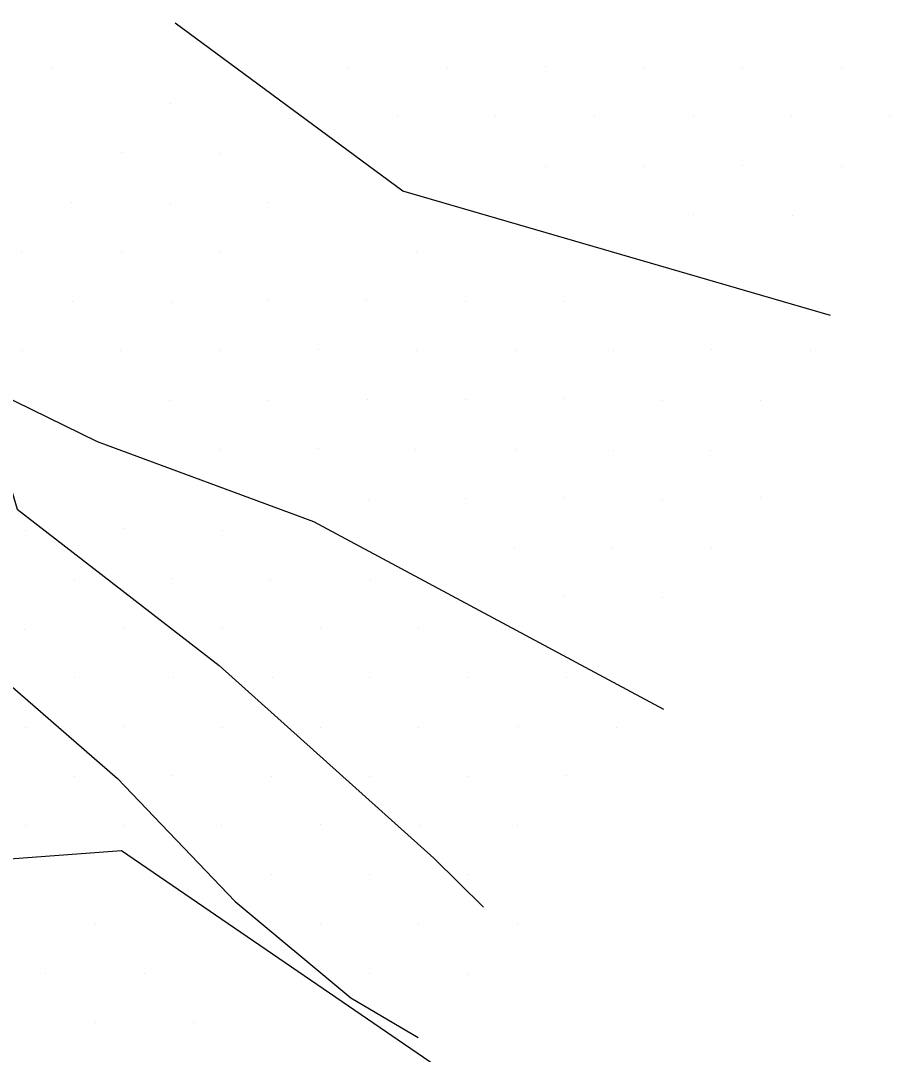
# Model space of a CAD drawing. Extents: x 1602514 to 1609837, y 863887 to 871157.
# Drawn here: x 1606945.2 to 1607132.4, y 865266.2 to 865488.8 of the extents above; entities that cross this region are included whole.
import ezdxf

# ---------------------------------------------------------------- set-up
doc = ezdxf.new("R2010")
doc.units = 0
for name, color, linetype in [('Survey-Entrances', 7, 'Continuous'), ('Survey-Ridge Lines', 7, 'Continuous'), ('Survey-Spot dirt', 7, 'Continuous')]:
    doc.layers.add(name, color=color, linetype=linetype)

msp = doc.modelspace()

# ---------------------------------------------------------------- linework, layer by layer
at = {"layer": 'Survey-Entrances'}
for points in [[(1606585.26, 865664.88), (1606641.47, 865621.48), (1606674.21, 865593.27), (1606717.11, 865544.98), (1606748.95, 865516.78), (1606776.49, 865493.69), (1606799.48, 865480.77), (1606824.99, 865455.49), (1606864.88, 865414.68), (1606913.79, 865371.84), (1606924.6, 865361.69), (1606966.11, 865325.6), (1606991.46, 865299.1), (1607016.4, 865278.37), (1607030.86, 865269.84)], [(1606585.26, 865664.88), (1606641.47, 865621.48), (1606674.21, 865593.27), (1606717.11, 865544.98), (1606748.95, 865516.78), (1606776.49, 865493.69), (1606799.48, 865480.77), (1606824.99, 865455.49), (1606864.88, 865414.68), (1606913.79, 865371.84), (1606924.6, 865361.69), (1606966.11, 865325.6), (1606991.46, 865299.1), (1607016.4, 865278.37), (1607030.86, 865269.84)], [(1606618.1, 865655.29), (1606648.73, 865633.02), (1606673.75, 865610.5), (1606697.55, 865586.85), (1606731.76, 865549.37), (1606759.78, 865522.39), (1606787.97, 865503.61), (1606824.21, 865480.71), (1606848.36, 865459.26), (1606893.86, 865423.82), (1606931.71, 865401.63), (1606941.26, 865394.58), (1606944.51, 865383.6), (1606987.97, 865349.95), (1607034.28, 865308.49), (1607044.98, 865297.89)], [(1606618.1, 865655.29), (1606648.73, 865633.02), (1606673.75, 865610.5), (1606697.55, 865586.85), (1606731.76, 865549.37), (1606759.78, 865522.39), (1606787.97, 865503.61), (1606824.21, 865480.71), (1606848.36, 865459.26), (1606893.86, 865423.82), (1606931.71, 865401.63), (1606941.26, 865394.58), (1606944.51, 865383.6), (1606987.97, 865349.95), (1607034.28, 865308.49), (1607044.98, 865297.89)]]:
    msp.add_lwpolyline(points, dxfattribs=at)
at = {"layer": 'Survey-Ridge Lines'}
for points in [[(1607083.81, 865340.45), (1607008.4, 865380.91), (1606961.81, 865398.15), (1606919.2, 865418.98), (1606902.84, 865430.1), (1606876.15, 865451.14), (1606855.06, 865467.87), (1606835.68, 865497.88), (1606810.3, 865520.2), (1606791.03, 865544.95), (1606761.66, 865548.21), (1606734.09, 865566.95), (1606692.6, 865583.53)], [(1607083.81, 865340.45), (1607008.4, 865380.91), (1606961.81, 865398.15), (1606919.2, 865418.98), (1606902.84, 865430.1), (1606876.15, 865451.14), (1606855.06, 865467.87), (1606835.68, 865497.88), (1606810.3, 865520.2), (1606791.03, 865544.95), (1606761.66, 865548.21), (1606734.09, 865566.95), (1606692.6, 865583.53)], [(1607119.73, 865425.32), (1607027.6, 865452.09), (1606978.5, 865488.3)], [(1607119.73, 865425.32), (1607027.6, 865452.09), (1606978.5, 865488.3)], [(1607044.33, 865257.15), (1606966.97, 865310.07), (1606873.48, 865303.09), (1606802.43, 865331.14), (1606719.96, 865309.31), (1606666.48, 865267.02), (1606602.76, 865232.29), (1606545.25, 865182.16), (1606503.97, 865167.62), (1606461.69, 865156.58)], [(1607044.33, 865257.15), (1606966.97, 865310.07), (1606873.48, 865303.09), (1606802.43, 865331.14), (1606719.96, 865309.31), (1606666.48, 865267.02), (1606602.76, 865232.29), (1606545.25, 865182.16), (1606503.97, 865167.62), (1606461.69, 865156.58)]]:
    msp.add_lwpolyline(points, dxfattribs=at)
at = {"layer": 'Survey-Spot dirt'}
for p, q in [((1606952.16, 865478.83), (1606952.16, 865478.83)), ((1606952.16, 865478.83), (1606952.16, 865478.83)), ((1607037.11, 865478.77), (1607037.11, 865478.77)), ((1607037.11, 865478.77), (1607037.11, 865478.77)), ((1607058.24, 865478.91), (1607058.24, 865478.91)), ((1607058.24, 865478.91), (1607058.24, 865478.91)), ((1607100.79, 865478.77), (1607100.79, 865478.77)), ((1607100.79, 865478.77), (1607100.79, 865478.77)), ((1607122.17, 865478.74), (1607122.17, 865478.74)), ((1607122.17, 865478.74), (1607122.17, 865478.74)), ((1607015.6, 865478.65), (1607015.6, 865478.65)), ((1607015.6, 865478.65), (1607015.6, 865478.65)), ((1607079.59, 865478.52), (1607079.59, 865478.52)), ((1607079.59, 865478.52), (1607079.59, 865478.52)), ((1606977.57, 865470.98), (1606977.57, 865470.98)), ((1606977.57, 865470.98), (1606977.57, 865470.98)), ((1607026.48, 865468.25), (1607026.48, 865468.25)), ((1607026.48, 865468.25), (1607026.48, 865468.25)), ((1607047.52, 865468.15), (1607047.52, 865468.15)), ((1607047.52, 865468.15), (1607047.52, 865468.15)), ((1607068.97, 865468.15), (1607068.97, 865468.15)), ((1607068.97, 865468.15), (1607068.97, 865468.15)), ((1607090.09, 865468.18), (1607090.09, 865468.18)), ((1607090.09, 865468.18), (1607090.09, 865468.18)), ((1607111.29, 865468.33), (1607111.29, 865468.33)), ((1607111.29, 865468.33), (1607111.29, 865468.33)), ((1607132.39, 865468.27), (1607132.39, 865468.27)), ((1607132.39, 865468.27), (1607132.39, 865468.27)), ((1606966.96, 865460.41), (1606966.96, 865460.41)), ((1606966.96, 865460.41), (1606966.96, 865460.41)), ((1606988.02, 865460.25), (1606988.02, 865460.25)), ((1606988.02, 865460.25), (1606988.02, 865460.25)), ((1607058.32, 865457.45), (1607058.32, 865457.45)), ((1607058.32, 865457.45), (1607058.32, 865457.45)), ((1607079.58, 865457.38), (1607079.58, 865457.38)), ((1607079.58, 865457.38), (1607079.58, 865457.38)), ((1607100.73, 865457.64), (1607100.73, 865457.64)), ((1607100.73, 865457.64), (1607100.73, 865457.64)), ((1607121.98, 865457.5), (1607121.98, 865457.5)), ((1607121.98, 865457.5), (1607121.98, 865457.5)), ((1606956.24, 865449.64), (1606956.24, 865449.64)), ((1606956.24, 865449.64), (1606956.24, 865449.64)), ((1606977.59, 865449.53), (1606977.59, 865449.53)), ((1606977.59, 865449.53), (1606977.59, 865449.53)), ((1606998.57, 865449.68), (1606998.57, 865449.68)), ((1606998.57, 865449.68), (1606998.57, 865449.68)), ((1607090.28, 865447.12), (1607090.28, 865447.12)), ((1607090.28, 865447.12), (1607090.28, 865447.12)), ((1607111.49, 865446.88), (1607111.49, 865446.88)), ((1607111.49, 865446.88), (1607111.49, 865446.88)), ((1606945.43, 865439.07), (1606945.43, 865439.07)), ((1606945.43, 865439.07), (1606945.43, 865439.07)), ((1606966.87, 865439.01), (1606966.87, 865439.01)), ((1606966.87, 865439.01), (1606966.87, 865439.01)), ((1606988.23, 865438.9), (1606988.23, 865438.9)), ((1606988.23, 865438.9), (1606988.23, 865438.9)), ((1607030.57, 865439.01), (1607030.57, 865439.01)), ((1607030.57, 865439.01), (1607030.57, 865439.01)), ((1606956.47, 865428.35), (1606956.47, 865428.35)), ((1606956.47, 865428.35), (1606956.47, 865428.35)), ((1606977.72, 865428.12), (1606977.72, 865428.12)), ((1606977.72, 865428.12), (1606977.72, 865428.12)), ((1606998.67, 865428.56), (1606998.67, 865428.56)), ((1606998.67, 865428.56), (1606998.67, 865428.56)), ((1607019.83, 865428.59), (1607019.83, 865428.59)), ((1607019.83, 865428.59), (1607019.83, 865428.59)), ((1607041.17, 865428.45), (1607041.17, 865428.45)), ((1607041.17, 865428.45), (1607041.17, 865428.45)), ((1607062.14, 865428.41), (1607062.14, 865428.41)), ((1607062.14, 865428.41), (1607062.14, 865428.41)), ((1606945.69, 865417.7), (1606945.69, 865417.7)), ((1606945.69, 865417.7), (1606945.69, 865417.7)), ((1606966.78, 865417.73), (1606966.78, 865417.73)), ((1606966.78, 865417.73), (1606966.78, 865417.73)), ((1606988.16, 865417.86), (1606988.16, 865417.86)), ((1606988.16, 865417.86), (1606988.16, 865417.86)), ((1607009.35, 865418.04), (1607009.35, 865418.04)), ((1607009.35, 865418.04), (1607009.35, 865418.04)), ((1607030.52, 865417.74), (1607030.52, 865417.74)), ((1607030.52, 865417.74), (1607030.52, 865417.74)), ((1607051.83, 865417.88), (1607051.83, 865417.88)), ((1607051.83, 865417.88), (1607051.83, 865417.88)), ((1607072.91, 865417.81), (1607072.91, 865417.81)), ((1607072.91, 865417.81), (1607072.91, 865417.81)), ((1607094.15, 865417.94), (1607094.15, 865417.94)), ((1607094.15, 865417.94), (1607094.15, 865417.94)), ((1607115.42, 865417.89), (1607115.42, 865417.89)), ((1607115.42, 865417.89), (1607115.42, 865417.89)), ((1606977.3, 865407.06), (1606977.3, 865407.06)), ((1606977.3, 865407.06), (1606977.3, 865407.06)), ((1606998.7, 865407.1), (1606998.7, 865407.1)), ((1606998.7, 865407.1), (1606998.7, 865407.1)), ((1607020.06, 865407.3), (1607020.06, 865407.3)), ((1607020.06, 865407.3), (1607020.06, 865407.3)), ((1607041.04, 865407.24), (1607041.04, 865407.24)), ((1607041.04, 865407.24), (1607041.04, 865407.24)), ((1607062.38, 865407.36), (1607062.38, 865407.36)), ((1607062.38, 865407.36), (1607062.38, 865407.36)), ((1607083.5, 865407.05), (1607083.5, 865407.05)), ((1607083.5, 865407.05), (1607083.5, 865407.05)), ((1607104.71, 865407.13), (1607104.71, 865407.13)), ((1607104.71, 865407.13), (1607104.71, 865407.13)), ((1606988.19, 865396.42), (1606988.19, 865396.42)), ((1606988.19, 865396.42), (1606988.19, 865396.42)), ((1607009.32, 865396.69), (1607009.32, 865396.69)), ((1607009.32, 865396.69), (1607009.32, 865396.69)), ((1607030.39, 865396.5), (1607030.39, 865396.5)), ((1607030.39, 865396.5), (1607030.39, 865396.5)), ((1607051.85, 865396.39), (1607051.85, 865396.39)), ((1607051.85, 865396.39), (1607051.85, 865396.39)), ((1607072.9, 865396.32), (1607072.9, 865396.32)), ((1607072.9, 865396.32), (1607072.9, 865396.32)), ((1607093.95, 865396.34), (1607093.95, 865396.34)), ((1607093.95, 865396.34), (1607093.95, 865396.34)), ((1607020.11, 865385.8), (1607020.11, 865385.8)), ((1607020.11, 865385.8), (1607020.11, 865385.8)), ((1607041.18, 865385.96), (1607041.18, 865385.96)), ((1607041.18, 865385.96), (1607041.18, 865385.96)), ((1607062.26, 865386.11), (1607062.26, 865386.11)), ((1607062.26, 865386.11), (1607062.26, 865386.11)), ((1607083.41, 865385.78), (1607083.41, 865385.78)), ((1607083.41, 865385.78), (1607083.41, 865385.78)), ((1607104.68, 865386.16), (1607104.68, 865386.16)), ((1607104.68, 865386.16), (1607104.68, 865386.16)), ((1606946.23, 865379.12), (1606946.23, 865379.12)), ((1606946.23, 865379.12), (1606946.23, 865379.12)), ((1606967.39, 865379.36), (1606967.39, 865379.36)), ((1606967.39, 865379.36), (1606967.39, 865379.36)), ((1606988.79, 865379.1), (1606988.79, 865379.1)), ((1606988.79, 865379.1), (1606988.79, 865379.1)), ((1607051.58, 865375.43), (1607051.58, 865375.43)), ((1607051.58, 865375.43), (1607051.58, 865375.43)), ((1607072.59, 865375.44), (1607072.59, 865375.44)), ((1607072.59, 865375.44), (1607072.59, 865375.44)), ((1607094.02, 865375.17), (1607094.02, 865375.17)), ((1607094.02, 865375.17), (1607094.02, 865375.17)), ((1606956.77, 865368.42), (1606956.77, 865368.42)), ((1606956.77, 865368.42), (1606956.77, 865368.42)), ((1606977.98, 865368.65), (1606977.98, 865368.65)), ((1606977.98, 865368.65), (1606977.98, 865368.65)), ((1606999.12, 865368.19), (1606999.12, 865368.19)), ((1606999.12, 865368.19), (1606999.12, 865368.19)), ((1607020.53, 865368.5), (1607020.53, 865368.5)), ((1607020.53, 865368.5), (1607020.53, 865368.5)), ((1607062.24, 865364.74), (1607062.24, 865364.74)), ((1607062.24, 865364.74), (1607062.24, 865364.74)), ((1607083.41, 865364.64), (1607083.41, 865364.64)), ((1607083.41, 865364.64), (1607083.41, 865364.64)), ((1606946.08, 865357.81), (1606946.08, 865357.81)), ((1606946.08, 865357.81), (1606946.08, 865357.81)), ((1606967.41, 865357.95), (1606967.41, 865357.95)), ((1606967.41, 865357.95), (1606967.41, 865357.95)), ((1606988.7, 865357.95), (1606988.7, 865357.95)), ((1606988.7, 865357.95), (1606988.7, 865357.95)), ((1607009.77, 865358.02), (1607009.77, 865358.02)), ((1607009.77, 865358.02), (1607009.77, 865358.02)), ((1607030.99, 865357.96), (1607030.99, 865357.96)), ((1607030.99, 865357.96), (1607030.99, 865357.96)), ((1606956.74, 865347.36), (1606956.74, 865347.36)), ((1606956.74, 865347.36), (1606956.74, 865347.36)), ((1606978.09, 865347.47), (1606978.09, 865347.47)), ((1606978.09, 865347.47), (1606978.09, 865347.47)), ((1606999.4, 865347.37), (1606999.4, 865347.37)), ((1606999.4, 865347.37), (1606999.4, 865347.37)), ((1607020.45, 865347.43), (1607020.45, 865347.43)), ((1607020.45, 865347.43), (1607020.45, 865347.43)), ((1607041.73, 865347.29), (1607041.73, 865347.29)), ((1607041.73, 865347.29), (1607041.73, 865347.29)), ((1607062.74, 865347.3), (1607062.74, 865347.3)), ((1607062.74, 865347.3), (1607062.74, 865347.3)), ((1606946.27, 865336.54), (1606946.27, 865336.54)), ((1606946.27, 865336.54), (1606946.27, 865336.54)), ((1606967.46, 865336.73), (1606967.46, 865336.73)), ((1606967.46, 865336.73), (1606967.46, 865336.73)), ((1606988.67, 865336.71), (1606988.67, 865336.71)), ((1606988.67, 865336.71), (1606988.67, 865336.71)), ((1607009.73, 865336.7), (1607009.73, 865336.7)), ((1607009.73, 865336.7), (1607009.73, 865336.7)), ((1607031, 865336.69), (1607031, 865336.69)), ((1607031, 865336.69), (1607031, 865336.69)), ((1607052.41, 865336.84), (1607052.41, 865336.84)), ((1607052.41, 865336.84), (1607052.41, 865336.84)), ((1607073.57, 865336.69), (1607073.57, 865336.69)), ((1607073.57, 865336.69), (1607073.57, 865336.69)), ((1606956.83, 865326.12), (1606956.83, 865326.12)), ((1606956.83, 865326.12), (1606956.83, 865326.12)), ((1606977.94, 865326.21), (1606977.94, 865326.21)), ((1606977.94, 865326.21), (1606977.94, 865326.21)), ((1606999.18, 865326.14), (1606999.18, 865326.14)), ((1606999.18, 865326.14), (1606999.18, 865326.14)), ((1607020.37, 865326.09), (1607020.37, 865326.09)), ((1607020.37, 865326.09), (1607020.37, 865326.09)), ((1607041.73, 865326.04), (1607041.73, 865326.04)), ((1607041.73, 865326.04), (1607041.73, 865326.04)), ((1607062.75, 865326.29), (1607062.75, 865326.29)), ((1607062.75, 865326.29), (1607062.75, 865326.29)), ((1606946.37, 865315.51), (1606946.37, 865315.51)), ((1606946.37, 865315.51), (1606946.37, 865315.51)), ((1606967.46, 865315.46), (1606967.46, 865315.46)), ((1606967.46, 865315.46), (1606967.46, 865315.46)), ((1606988.61, 865315.48), (1606988.61, 865315.48)), ((1606988.61, 865315.48), (1606988.61, 865315.48)), ((1607009.74, 865315.62), (1607009.74, 865315.62)), ((1607009.74, 865315.62), (1607009.74, 865315.62)), ((1607031.07, 865315.5), (1607031.07, 865315.5)), ((1607031.07, 865315.5), (1607031.07, 865315.5)), ((1607052.3, 865315.58), (1607052.3, 865315.58)), ((1607052.3, 865315.58), (1607052.3, 865315.58)), ((1606999.3, 865304.94), (1606999.3, 865304.94)), ((1606999.3, 865304.94), (1606999.3, 865304.94)), ((1607020.4, 865304.91), (1607020.4, 865304.91)), ((1607020.4, 865304.91), (1607020.4, 865304.91)), ((1607041.65, 865304.95), (1607041.65, 865304.95)), ((1607041.65, 865304.95), (1607041.65, 865304.95)), ((1606961.34, 865294.2), (1606961.34, 865294.2)), ((1606961.34, 865294.2), (1606961.34, 865294.2)), ((1607009.87, 865294.28), (1607009.87, 865294.28)), ((1607009.87, 865294.28), (1607009.87, 865294.28)), ((1607031.05, 865294.32), (1607031.05, 865294.32)), ((1607031.05, 865294.32), (1607031.05, 865294.32)), ((1607052.26, 865294.37), (1607052.26, 865294.37)), ((1607052.26, 865294.37), (1607052.26, 865294.37)), ((1606950.55, 865283.65), (1606950.55, 865283.65)), ((1606950.55, 865283.65), (1606950.55, 865283.65)), ((1606971.85, 865283.7), (1606971.85, 865283.7)), ((1606971.85, 865283.7), (1606971.85, 865283.7)), ((1607020.4, 865283.71), (1607020.4, 865283.71)), ((1607020.4, 865283.71), (1607020.4, 865283.71)), ((1607041.73, 865283.5), (1607041.73, 865283.5)), ((1607041.73, 865283.5), (1607041.73, 865283.5)), ((1606961.3, 865273.11), (1606961.3, 865273.11)), ((1606961.3, 865273.11), (1606961.3, 865273.11)), ((1606982.42, 865273.01), (1606982.42, 865273.01)), ((1606982.42, 865273.01), (1606982.42, 865273.01))]:
    msp.add_line(p, q, dxfattribs=at)

doc.saveas('drawing.dxf')
